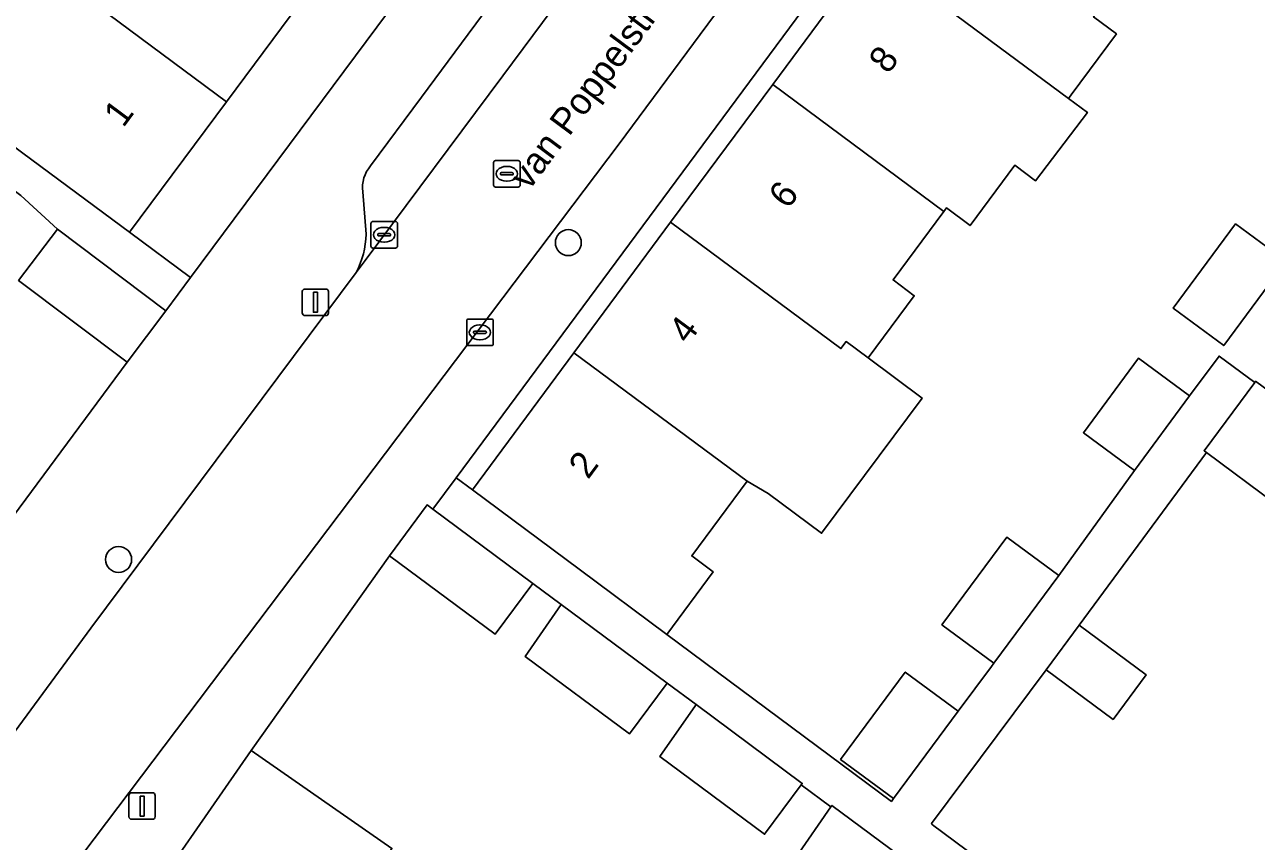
# Model space of a CAD drawing. Extents: x 160023 to 161302, y 384750 to 385707.
# Drawn here: x 160284.79 to 160331.15, y 385173.4 to 385204.12 of the extents above; entities that cross this region are included whole.
import ezdxf

# ---------------------------------------------------------------- set-up
doc = ezdxf.new("R2010")
doc.units = 0
for name, color, linetype in [('IMGEO_Boom', 7, 'Continuous'), ('IMGEO_Erf', 7, 'Continuous'), ('IMGEO_Kolk', 7, 'Continuous'), ('IMGEO_Lichtmast', 7, 'Continuous'), ('IMGEO_Muur', 7, 'Continuous'), ('IMGEO_Openbare_ruimte_label', 7, 'Continuous'), ('IMGEO_Pand', 7, 'Continuous'), ('IMGEO_Pand_nummerreeks', 7, 'Continuous'), ('IMGEO_Parkeervlak_open', 7, 'Continuous'), ('IMGEO_Rijbaan_lokaal_open', 7, 'Continuous'), ('IMGEO_Rioolput', 7, 'Continuous'), ('IMGEO_Voetpad_open', 7, 'Continuous')]:
    doc.layers.add(name, color=color, linetype=linetype)

msp = doc.modelspace()

# ---------------------------------------------------------------- linework, layer by layer
at = {"layer": 'IMGEO_Boom'}
for centre in [(160305.256, 385195.918), (160288.33, 385184)]:
    msp.add_circle(centre, 0.489, dxfattribs=at)
at = {"layer": 'IMGEO_Erf'}
for points in [[(160321.167, 385235.078), (160318.822, 385236.82), (160315.024, 385231.705), (160311.328, 385226.726), (160307.537, 385221.619), (160303.741, 385216.506), (160299.977, 385211.436), (160296.205, 385206.356), (160292.392, 385201.22), (160288.745, 385196.308), (160291.037, 385194.602)], [(160320.394, 385211.918), (160324.124, 385216.951), (160327.865, 385221.999), (160331.76, 385227.256), (160331.146, 385227.711), (160301.036, 385187.071), (160301.646, 385186.619), (160305.468, 385191.776), (160309.106, 385196.686), (160312.95, 385201.873), (160316.644, 385206.857)], [(160332.271, 385195.216), (160329.922, 385192.045), (160328.021, 385193.453), (160330.37, 385196.624)]]:
    msp.add_lwpolyline(points, close=True, dxfattribs=at)
for points in [[(160325.026, 385204.411), (160325.885, 385203.773), (160324.187, 385201.484), (160324.083, 385201.344), (160324.791, 385200.82), (160322.844, 385198.248), (160322.066, 385198.835), (160320.377, 385196.562), (160319.489, 385197.222), (160319.395, 385197.096), (160317.476, 385194.514), (160318.277, 385193.919), (160316.538, 385191.58), (160318.568, 385190.071), (160314.789, 385184.986), (160312.775, 385186.483), (160311.99, 385186.942), (160309.904, 385184.134), (160310.712, 385183.533), (160308.964, 385181.181), (160317.414, 385174.902), (160317.492, 385175.007), (160315.506, 385176.479), (160317.939, 385179.763), (160319.926, 385178.291), (160321.178, 385179.981), (160321.265, 385180.099), (160319.317, 385181.543), (160321.763, 385184.844), (160323.712, 385183.4), (160326.563, 385187.346), (160324.642, 385188.769), (160326.721, 385191.574), (160328.641, 385190.151), (160329.751, 385191.65), (160331.088, 385190.659), (160331.122, 385190.705), (160333.815, 385188.709)], [(160283.01, 385183.811), (160288.648, 385191.418), (160284.567, 385194.498), (160286.024, 385196.428), (160284.645, 385197.688)], [(160331.876, 385186.092), (160329.274, 385188.021), (160324.485, 385181.527), (160326.999, 385179.664), (160325.756, 385177.987), (160323.243, 385179.85), (160318.925, 385174.07), (160318.959, 385174.023), (160321.501, 385172.139)], [(160313.817, 385172.796), (160315.134, 385174.693), (160314.024, 385175.525), (160312.644, 385173.666), (160308.704, 385176.589), (160310.039, 385178.513), (160310.062, 385178.546), (160308.977, 385179.351), (160307.558, 385177.439), (160303.63, 385180.353), (160304.988, 385182.31), (160303.921, 385183.101), (160302.502, 385181.189), (160298.52, 385184.142), (160293.316, 385176.811), (160298.616, 385173.131)]]:
    msp.add_lwpolyline(points, dxfattribs=at)
at = {"layer": 'IMGEO_Kolk'}
for p, q in [((160297.826, 385195.788), (160297.826, 385196.64)), ((160297.901, 385196.714), (160298.753, 385196.714)), ((160298.314, 385196.494), (160298.339, 385196.494)), ((160298.827, 385196.64), (160298.827, 385195.788)), ((160298.085, 385196.208), (160298.085, 385196.22)), ((160298.523, 385196.171), (160298.125, 385196.171)), ((160298.128, 385196.257), (160298.526, 385196.257)), ((160298.569, 385196.22), (160298.569, 385196.208)), ((160298.753, 385195.714), (160297.901, 385195.714)), ((160298.337, 385195.934), (160298.312, 385195.934)), ((160301.43, 385192.12), (160301.43, 385192.972)), ((160301.505, 385193.046), (160302.357, 385193.046)), ((160301.918, 385192.826), (160301.943, 385192.826)), ((160302.431, 385192.972), (160302.431, 385192.12)), ((160301.689, 385192.54), (160301.689, 385192.552)), ((160302.127, 385192.503), (160301.729, 385192.503)), ((160301.732, 385192.589), (160302.13, 385192.589)), ((160301.941, 385192.266), (160301.916, 385192.266)), ((160302.173, 385192.552), (160302.173, 385192.54)), ((160302.357, 385192.046), (160301.505, 385192.046))]:
    msp.add_line(p, q, dxfattribs=at)
for points in [[(160297.826, 385195.788), (160297.826, 385196.64)], [(160297.901, 385196.714), (160298.753, 385196.714)], [(160298.827, 385196.64), (160298.827, 385195.788)], [(160298.753, 385195.714), (160297.901, 385195.714)], [(160301.43, 385192.12), (160301.43, 385192.972)], [(160301.505, 385193.046), (160302.357, 385193.046)], [(160302.431, 385192.972), (160302.431, 385192.12)], [(160302.357, 385192.046), (160301.505, 385192.046)]]:
    msp.add_lwpolyline(points, dxfattribs=at)
for centre, radius, start, end in [((160297.903, 385196.638), 0.0765, 91.552, 178.448), ((160297.903, 385196.638), 0.0765, 91.552, 178.448), ((160298.751, 385196.638), 0.0765, 1.552, 88.448), ((160298.751, 385196.638), 0.0765, 1.552, 88.448), ((160298.125, 385196.217), 0.0403, 85.8775, 175.7526), ((160298.122, 385196.207), 0.0366, 178.938, 274.7102), ((160298.526, 385196.214), 0.043, 264.8664, 352.4533), ((160298.53, 385196.219), 0.0386, 1.7309, 96.639), ((160297.903, 385195.79), 0.0765, 181.552, 268.448), ((160297.903, 385195.79), 0.0765, 181.552, 268.448), ((160298.751, 385195.79), 0.0765, 271.552, 358.448), ((160298.751, 385195.79), 0.0765, 271.552, 358.448), ((160301.507, 385192.97), 0.0765, 91.552, 178.448), ((160301.507, 385192.97), 0.0765, 91.552, 178.448), ((160302.355, 385192.97), 0.0765, 1.552, 88.448), ((160302.355, 385192.97), 0.0765, 1.552, 88.448), ((160301.729, 385192.549), 0.0403, 85.8775, 175.7526), ((160301.726, 385192.539), 0.0366, 178.938, 274.7102), ((160302.13, 385192.546), 0.043, 264.8664, 352.4533), ((160302.134, 385192.551), 0.0386, 1.7309, 96.639), ((160301.507, 385192.122), 0.0765, 181.552, 268.448), ((160301.507, 385192.122), 0.0765, 181.552, 268.448), ((160302.355, 385192.122), 0.0765, 271.552, 358.448), ((160302.355, 385192.122), 0.0765, 271.552, 358.448)]:
    msp.add_arc(centre, radius, start, end, dxfattribs=at)
for centre, major_axis, ratio, start_param, end_param in [((160298.313, 385196.214), (-0.387, 0.002), 0.722429, 4.712389, 7.853982), ((160298.338, 385196.214), (-0.39, 0.002), 0.717154, 1.570796, 4.712389), ((160301.917, 385192.546), (-0.387, 0.002), 0.722429, 4.712389, 7.853982), ((160301.942, 385192.546), (-0.39, 0.002), 0.717154, 1.570796, 4.712389)]:
    msp.add_ellipse(centre, major_axis=major_axis, ratio=ratio, start_param=start_param, end_param=end_param, dxfattribs=at)
at = {"layer": 'IMGEO_Lichtmast'}
for p, q in [((160295.341, 385194.175), (160296.131, 385194.175)), ((160296.131, 385194.175), (160295.341, 385194.175)), ((160295.241, 385193.275), (160295.241, 385194.075)), ((160295.241, 385194.075), (160295.241, 385193.275)), ((160296.231, 385194.075), (160296.231, 385193.275)), ((160296.231, 385193.275), (160296.231, 385194.075)), ((160296.131, 385193.175), (160295.341, 385193.175)), ((160295.341, 385193.175), (160296.131, 385193.175)), ((160288.717, 385174.327), (160288.717, 385175.127)), ((160288.717, 385175.127), (160288.717, 385174.327)), ((160288.817, 385175.227), (160289.607, 385175.227)), ((160289.607, 385175.227), (160288.817, 385175.227)), ((160289.707, 385175.127), (160289.707, 385174.327)), ((160289.707, 385174.327), (160289.707, 385175.127)), ((160289.607, 385174.227), (160288.817, 385174.227)), ((160288.817, 385174.227), (160289.607, 385174.227))]:
    msp.add_line(p, q, dxfattribs=at)
for points in [[(160295.661, 385194.05), (160295.811, 385194.05), (160295.811, 385193.3), (160295.661, 385193.3), (160295.661, 385194.05)], [(160289.137, 385175.102), (160289.287, 385175.102), (160289.287, 385174.352), (160289.137, 385174.352), (160289.137, 385175.102)]]:
    msp.add_lwpolyline(points, dxfattribs=at)
for centre, start, end in [((160295.341, 385194.075), 90, 180), ((160295.341, 385194.075), 90, 180), ((160296.131, 385194.075), 0, 90), ((160296.131, 385194.075), 360, 90), ((160295.341, 385193.275), 180, 270), ((160295.341, 385193.275), 180, 270), ((160296.131, 385193.275), 270, 0), ((160296.131, 385193.275), 270, 0), ((160288.817, 385175.127), 90, 180), ((160288.817, 385175.127), 90, 180), ((160289.607, 385175.127), 0, 90), ((160289.607, 385175.127), 360, 90), ((160288.817, 385174.327), 180, 270), ((160288.817, 385174.327), 180, 270), ((160289.607, 385174.327), 270, 0), ((160289.607, 385174.327), 270, 0)]:
    msp.add_arc(centre, 0.1, start, end, dxfattribs=at)
at = {"layer": 'IMGEO_Muur'}
for points in [[(160283.01, 385183.811), (160288.648, 385191.418)], [(160293.316, 385176.811), (160298.52, 385184.142)]]:
    msp.add_lwpolyline(points, dxfattribs=at)
at = {"layer": 'IMGEO_Pand'}
for points in [[(160326.977, 385207.039), (160320.394, 385211.918), (160316.644, 385206.857), (160324.083, 385201.344), (160324.187, 385201.484), (160325.885, 385203.773), (160325.026, 385204.411)], [(160296.205, 385206.356), (160289.729, 385211.165), (160286.151, 385206.345), (160285.916, 385206.029), (160292.392, 385201.22)], [(160292.392, 385201.22), (160285.916, 385206.029), (160286.151, 385206.345), (160283.445, 385208.354), (160279.609, 385203.188), (160282.315, 385201.179), (160282.268, 385201.116), (160284.73, 385199.288), (160288.745, 385196.308)], [(160324.083, 385201.344), (160316.644, 385206.857), (160312.95, 385201.873), (160319.395, 385197.096), (160319.489, 385197.222), (160320.377, 385196.562), (160322.066, 385198.835), (160322.844, 385198.248), (160324.791, 385200.82)], [(160315.708, 385192.196), (160316.538, 385191.58), (160318.277, 385193.919), (160317.476, 385194.514), (160319.395, 385197.096), (160312.95, 385201.873), (160309.106, 385196.686), (160315.515, 385191.936)], [(160290.104, 385193.348), (160286.024, 385196.428), (160284.567, 385194.498), (160288.648, 385191.418)], [(160315.515, 385191.936), (160309.106, 385196.686), (160305.468, 385191.776), (160311.99, 385186.942), (160312.775, 385186.483), (160314.789, 385184.986), (160318.568, 385190.071), (160316.538, 385191.58), (160315.708, 385192.196)], [(160332.271, 385195.216), (160330.37, 385196.624), (160328.021, 385193.453), (160329.922, 385192.045)], [(160305.468, 385191.776), (160301.646, 385186.619), (160305.66, 385183.636), (160308.964, 385181.181), (160310.712, 385183.533), (160309.904, 385184.134), (160311.99, 385186.942)], [(160328.641, 385190.151), (160326.721, 385191.574), (160324.642, 385188.769), (160326.563, 385187.346)], [(160331.088, 385190.659), (160329.182, 385188.089), (160329.274, 385188.021), (160331.876, 385186.092), (160333.815, 385188.709), (160331.122, 385190.705)], [(160299.938, 385186.055), (160298.52, 385184.142), (160302.502, 385181.189), (160303.921, 385183.101), (160300.161, 385185.89)], [(160323.712, 385183.4), (160321.763, 385184.844), (160319.317, 385181.543), (160321.265, 385180.099)], [(160304.988, 385182.31), (160303.63, 385180.353), (160307.558, 385177.439), (160308.977, 385179.351)], [(160324.485, 385181.527), (160323.243, 385179.85), (160325.756, 385177.987), (160326.999, 385179.664)], [(160319.926, 385178.291), (160317.939, 385179.763), (160315.506, 385176.479), (160317.492, 385175.007)], [(160310.062, 385178.546), (160310.039, 385178.513), (160308.704, 385176.589), (160312.644, 385173.666), (160314.024, 385175.525), (160314.063, 385175.578)], [(160288.691, 385170.149), (160293.991, 385166.469), (160298.616, 385173.131), (160293.316, 385176.811)], [(160319.097, 385171.721), (160319.156, 385171.8), (160315.176, 385174.753), (160315.134, 385174.693), (160313.817, 385172.796), (160317.738, 385169.888)]]:
    msp.add_lwpolyline(points, close=True, dxfattribs=at)
at = {"layer": 'IMGEO_Parkeervlak_open'}
for points in [[(160339.449, 385254.836), (160331.618, 385244.302), (160323.154, 385232.858), (160311.767, 385217.629), (160307.587, 385211.992), (160299.736, 385201.388), (160297.814, 385198.803)], [(160297.273, 385194.799), (160297.606, 385195.246), (160302.789, 385202.19), (160324.865, 385231.862)], [(160297.525, 385197.834), (160297.646, 385196.233)]]:
    msp.add_lwpolyline(points, dxfattribs=at)
for centre, radius, start, end in [((160298.696, 385198.012), 1.185, 138.132, 188.654), ((160294.357, 385196.323), 3.29, 332.4057, 358.4339)]:
    msp.add_arc(centre, radius, start, end, dxfattribs=at)
at = {"layer": 'IMGEO_Rijbaan_lokaal_open'}
for points in [[(160345.124, 385259.161), (160343.367, 385256.794), (160338.325, 385250), (160324.865, 385231.862), (160302.789, 385202.19), (160297.606, 385195.246), (160297.273, 385194.799), (160287.288, 385181.422), (160281.717, 385173.855)], [(160285.665, 385171.185), (160307.17, 385199.641), (160330.662, 385231.346)]]:
    msp.add_lwpolyline(points, dxfattribs=at)
at = {"layer": 'IMGEO_Rioolput'}
for p, q in [((160302.443, 385198.082), (160302.443, 385198.934)), ((160302.518, 385199.008), (160303.37, 385199.008)), ((160302.931, 385198.788), (160302.956, 385198.788)), ((160303.444, 385198.934), (160303.444, 385198.082)), ((160302.702, 385198.502), (160302.702, 385198.514)), ((160303.14, 385198.465), (160302.742, 385198.465)), ((160302.745, 385198.551), (160303.143, 385198.551)), ((160303.186, 385198.514), (160303.186, 385198.502)), ((160303.37, 385198.008), (160302.518, 385198.008)), ((160302.954, 385198.228), (160302.929, 385198.228))]:
    msp.add_line(p, q, dxfattribs=at)
for points in [[(160302.443, 385198.082), (160302.443, 385198.934)], [(160302.518, 385199.008), (160303.37, 385199.008)], [(160303.444, 385198.934), (160303.444, 385198.082)], [(160303.37, 385198.008), (160302.518, 385198.008)]]:
    msp.add_lwpolyline(points, dxfattribs=at)
for centre, radius, start, end in [((160302.52, 385198.932), 0.0765, 91.552, 178.448), ((160302.52, 385198.932), 0.0765, 91.552, 178.448), ((160303.368, 385198.932), 0.0765, 1.552, 88.448), ((160303.368, 385198.932), 0.0765, 1.552, 88.448), ((160302.742, 385198.511), 0.0403, 85.8775, 175.7526), ((160302.739, 385198.501), 0.0366, 178.938, 274.7102), ((160303.143, 385198.508), 0.043, 264.8664, 352.4533), ((160303.147, 385198.513), 0.0386, 1.7309, 96.639), ((160302.52, 385198.084), 0.0765, 181.552, 268.448), ((160302.52, 385198.084), 0.0765, 181.552, 268.448), ((160303.368, 385198.084), 0.0765, 271.552, 358.448), ((160303.368, 385198.084), 0.0765, 271.552, 358.448)]:
    msp.add_arc(centre, radius, start, end, dxfattribs=at)
for centre, major_axis, ratio, start_param, end_param in [((160302.93, 385198.508), (-0.387, 0.002), 0.722429, 4.712389, 7.853982), ((160302.955, 385198.508), (-0.39, 0.002), 0.717154, 1.570796, 4.712389)]:
    msp.add_ellipse(centre, major_axis=major_axis, ratio=ratio, start_param=start_param, end_param=end_param, dxfattribs=at)
at = {"layer": 'IMGEO_Voetpad_open'}
for points in [[(160355.176, 385252.701), (160349.029, 385256.073), (160344.518, 385250), (160330.662, 385231.346), (160307.17, 385199.641), (160285.665, 385171.185)], [(160285.101, 385167.027), (160287.026, 385167.6), (160288.691, 385170.149), (160293.316, 385176.811), (160298.52, 385184.142), (160299.938, 385186.055), (160300.161, 385185.89), (160301.036, 385187.071), (160331.146, 385227.711), (160332.068, 385228.956), (160339.723, 385239.288), (160340.358, 385238.798), (160347.851, 385248.772), (160348.06, 385248.616), (160347.915, 385248.423), (160350.494, 385246.499), (160353.107, 385250), (160354.267, 385251.555), (160355.176, 385252.701)], [(160329.154, 385245.808), (160322.058, 385236.276), (160321.167, 385235.078), (160291.037, 385194.602), (160290.104, 385193.348), (160288.648, 385191.418), (160283.01, 385183.811), (160278.34, 385177.119), (160276.724, 385174.717), (160278.204, 385171.664)], [(160297.814, 385198.803), (160299.736, 385201.388), (160307.587, 385211.992)], [(160274.701, 385205.079), (160276.081, 385204.053), (160279.75, 385201.326), (160281.177, 385200.266), (160284.645, 385197.688), (160286.024, 385196.428), (160290.104, 385193.348), (160291.037, 385194.602), (160288.745, 385196.308), (160284.73, 385199.288), (160282.268, 385201.116), (160273.491, 385207.633)], [(160297.646, 385196.233), (160297.525, 385197.834)], [(160281.717, 385173.855), (160287.288, 385181.422), (160297.273, 385194.799)], [(160321.501, 385172.139), (160318.959, 385174.023), (160318.925, 385174.07), (160323.243, 385179.85), (160324.485, 385181.527), (160329.274, 385188.021), (160329.182, 385188.089), (160331.088, 385190.659), (160329.751, 385191.65), (160328.641, 385190.151), (160326.563, 385187.346), (160323.712, 385183.4), (160321.265, 385180.099), (160321.178, 385179.981), (160319.926, 385178.291), (160317.492, 385175.007), (160317.414, 385174.902), (160308.964, 385181.181), (160305.66, 385183.636), (160301.646, 385186.619), (160301.036, 385187.071), (160300.161, 385185.89), (160303.921, 385183.101), (160304.988, 385182.31), (160308.977, 385179.351), (160310.062, 385178.546), (160314.063, 385175.578), (160314.024, 385175.525), (160315.134, 385174.693), (160315.176, 385174.753), (160319.156, 385171.8)]]:
    msp.add_lwpolyline(points, dxfattribs=at)
for centre, radius, start, end in [((160298.696, 385198.012), 1.185, 138.132, 188.654), ((160294.357, 385196.323), 3.29, 332.4057, 358.4339)]:
    msp.add_arc(centre, radius, start, end, dxfattribs=at)

# ---------------------------------------------------------------- texts
at = {"layer": 'IMGEO_Openbare_ruimte_label'}
msp.add_text('van Poppelstraat', height=1, rotation=53.4166, dxfattribs=at).set_placement((160303.779, 385197.855))
at = {"layer": 'IMGEO_Pand_nummerreeks'}
for s, rotation, p in [('8', 53.457, (160317.294, 385202.226)), ('1', 53.4111, (160288.505, 385200.213)), ('6', 53.4598, (160313.528, 385197.144)), ('4', 53.4598, (160309.763, 385192.065)), ('2', 53.4598, (160305.998, 385186.983))]:
    msp.add_text(s, height=1, rotation=rotation, dxfattribs=at).set_placement(p)

doc.saveas('drawing.dxf')
